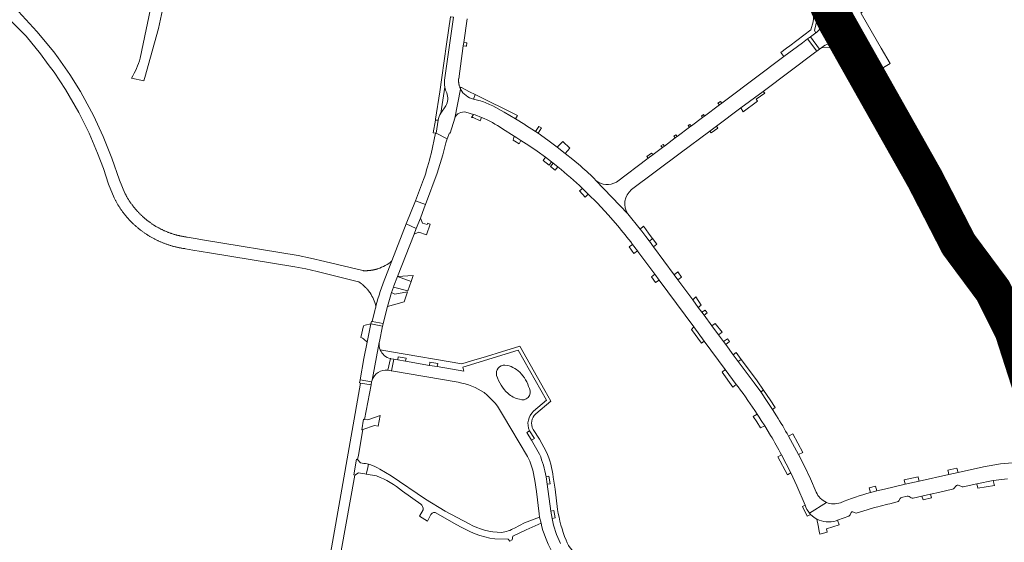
# Model space of a CAD drawing. Header units: metres. Extents: x 166325 to 190320, y 381923 to 404576.
# Tile 710 of 1056: x 177029 to 177425, y 394319 to 394529. Entities that reach past the tile are written whole.
import ezdxf

# ---------------------------------------------------------------- set-up
doc = ezdxf.new("R2010")
doc.units = ezdxf.units.M
for name, color, linetype, lineweight in [('B-WE-VH-VERHARDING_ASFALT-GV', 8, 'Continuous', 18), ('B-WE-VH-VERHARDING_BETON-GV', 8, 'Continuous', 18), ('B-WE-VH-VERHARDING_BETONSTRAATSTEEN-GV', 8, 'Continuous', 18), ('B-WE-VH-VERHARDING_FUNDERING_ZAND-GV', 8, 'Continuous', 18), ('B-WE-VH-VERHARDING_HALFVERHARDING-GV', 8, 'Continuous', 18), ('B-WE-VH-VERHARDING_N-WEG', 8, 'Continuous', 18), ('B-WE-VH-VERHARDING_STRAATBAKSTEEN-GV', 8, 'Continuous', 18)]:
    doc.layers.add(name, color=color, linetype=linetype, lineweight=lineweight)

msp = doc.modelspace()

# ---------------------------------------------------------------- linework, layer by layer
at = {"layer": 'B-WE-VH-VERHARDING_ASFALT-GV', "flags": 128}
for points in [[(177172.925, 394428.766), (177172.904, 394428.759), (177172.809, 394428.729), (177172.713, 394428.699), (177172.617, 394428.67), (177172.521, 394428.641), (177172.425, 394428.613), (177172.328, 394428.586), (177172.232, 394428.559), (177172.135, 394428.533), (177172.038, 394428.508), (177171.941, 394428.483), (177171.844, 394428.458), (177171.746, 394428.435), (177171.649, 394428.412), (177171.551, 394428.389), (177171.453, 394428.367), (177171.257, 394428.325), (177171.159, 394428.305), (177171.061, 394428.285), (177170.963, 394428.266), (177170.864, 394428.248), (177170.765, 394428.23), (177170.667, 394428.213), (177170.469, 394428.181), (177170.37, 394428.166), (177170.271, 394428.151), (177170.171, 394428.137), (177170.072, 394428.123), (177169.973, 394428.111), (177169.873, 394428.098), (177169.774, 394428.087), (177169.574, 394428.065), (177169.475, 394428.056), (177169.375, 394428.046), (177169.175, 394428.03), (177169.075, 394428.023), (177168.975, 394428.016), (177168.775, 394428.004), (177168.675, 394427.999), (177168.575, 394427.995), (177168.475, 394427.991), (177168.374, 394427.988), (177168.274, 394427.986), (177168.174, 394427.984), (177168.074, 394427.983), (177167.773, 394427.983), (177167.673, 394427.985), (177167.573, 394427.986), (177167.473, 394427.989), (177167.372, 394427.992), (177167.272, 394427.996), (177167.172, 394428), (177167.072, 394428.005), (177166.972, 394428.011), (177166.872, 394428.017), (177151.596, 394431.718), (177145.843, 394433.048), (177140.83, 394434.047), (177103.087, 394440.305), (177099.332, 394440.957), (177096.08, 394441.522), (177095.831, 394441.555), (177095.582, 394441.591), (177095.334, 394441.628), (177095.085, 394441.667), (177094.838, 394441.708), (177094.59, 394441.751), (177094.343, 394441.796), (177094.096, 394441.842), (177093.849, 394441.891), (177093.603, 394441.941), (177093.357, 394441.994), (177093.112, 394442.048), (177092.867, 394442.104), (177092.623, 394442.162), (177092.379, 394442.222), (177092.135, 394442.283), (177091.892, 394442.347), (177091.649, 394442.412), (177091.407, 394442.48), (177091.166, 394442.549), (177090.924, 394442.62), (177090.684, 394442.692), (177090.444, 394442.767), (177090.205, 394442.844), (177089.966, 394442.922), (177089.728, 394443.002), (177089.49, 394443.084), (177089.253, 394443.168), (177089.017, 394443.253), (177088.782, 394443.341), (177088.547, 394443.43), (177088.312, 394443.521), (177088.079, 394443.614), (177087.846, 394443.708), (177087.614, 394443.805), (177087.383, 394443.903), (177087.152, 394444.003), (177086.922, 394444.104), (177086.693, 394444.208), (177086.465, 394444.313), (177086.238, 394444.42), (177086.011, 394444.528), (177085.785, 394444.639), (177085.561, 394444.751), (177085.336, 394444.865), (177085.113, 394444.98), (177084.891, 394445.097), (177084.67, 394445.216), (177084.449, 394445.337), (177084.23, 394445.459), (177084.011, 394445.583), (177083.794, 394445.709), (177083.577, 394445.836), (177083.361, 394445.965), (177083.147, 394446.096), (177082.933, 394446.228), (177082.72, 394446.362), (177082.509, 394446.497), (177082.298, 394446.634), (177082.089, 394446.773), (177081.88, 394446.913), (177081.673, 394447.055), (177081.467, 394447.199), (177081.261, 394447.344), (177081.057, 394447.49), (177080.854, 394447.639), (177080.653, 394447.788), (177080.452, 394447.94), (177080.253, 394448.092), (177080.054, 394448.247), (177079.857, 394448.403), (177079.661, 394448.56), (177079.467, 394448.719), (177079.273, 394448.879), (177079.081, 394449.041), (177078.89, 394449.204), (177078.7, 394449.369), (177078.512, 394449.535), (177078.325, 394449.703), (177078.139, 394449.872), (177077.954, 394450.042), (177077.771, 394450.214), (177077.589, 394450.387), (177077.408, 394450.562), (177077.229, 394450.738), (177077.051, 394450.916), (177076.874, 394451.094), (177076.699, 394451.274), (177076.525, 394451.456), (177076.353, 394451.639), (177076.182, 394451.823), (177076.012, 394452.008), (177075.844, 394452.195), (177075.677, 394452.383), (177075.512, 394452.572), (177075.348, 394452.763), (177075.186, 394452.954), (177075.025, 394453.147), (177074.865, 394453.341), (177074.707, 394453.537), (177074.551, 394453.734), (177074.396, 394453.931), (177074.243, 394454.13), (177074.091, 394454.33), (177073.94, 394454.532), (177073.791, 394454.734), (177073.644, 394454.938), (177073.498, 394455.143), (177073.354, 394455.348), (177073.212, 394455.555), (177073.071, 394455.763), (177072.932, 394455.972), (177072.794, 394456.183), (177072.658, 394456.394), (177072.523, 394456.606), (177072.39, 394456.819), (177072.259, 394457.034), (177072.129, 394457.249), (177072.001, 394457.465), (177071.875, 394457.682), (177071.75, 394457.9), (177071.627, 394458.12), (177071.506, 394458.34), (177071.387, 394458.561), (177071.269, 394458.783), (177071.152, 394459.005), (177071.038, 394459.229), (177068.856, 394464.472), (177065.856, 394473.247), (177062.335, 394482.069), (177058.365, 394490.521), (177055.834, 394495.166), (177053.146, 394500.102), (177048.846, 394507.03), (177044.11, 394513.659), (177042.38, 394516.08), (177035.567, 394524.336), (177028.198, 394532.403)], [(177024.76, 394528.987), (177031.226, 394522.37), (177037.019, 394515.373), (177040.178, 394511.086), (177042.543, 394507.876), (177047.188, 394500.929), (177052.535, 394491.674), (177056.607, 394483.391), (177059.974, 394475.331), (177062.388, 394469.15), (177064.511, 394462.872), (177066.731, 394457.305), (177066.817, 394457.089), (177066.948, 394456.833), (177066.952, 394456.826), (177067.081, 394456.578), (177067.216, 394456.324), (177067.353, 394456.071), (177067.491, 394455.82), (177067.632, 394455.569), (177067.775, 394455.319), (177067.919, 394455.071), (177068.066, 394454.823), (177068.214, 394454.577), (177068.364, 394454.332), (177068.516, 394454.088), (177068.693, 394453.809), (177068.826, 394453.603), (177068.984, 394453.363), (177069.143, 394453.124), (177069.304, 394452.886), (177069.467, 394452.649), (177069.632, 394452.413), (177069.799, 394452.179), (177069.967, 394451.946), (177070.138, 394451.714), (177070.31, 394451.484), (177070.484, 394451.255), (177070.659, 394451.027), (177070.836, 394450.801), (177071.015, 394450.576), (177071.196, 394450.352), (177071.379, 394450.13), (177071.563, 394449.909), (177071.748, 394449.69), (177071.936, 394449.472), (177072.125, 394449.255), (177072.316, 394449.04), (177072.508, 394448.827), (177072.702, 394448.615), (177072.898, 394448.404), (177073.095, 394448.195), (177073.294, 394447.987), (177073.495, 394447.781), (177073.697, 394447.577), (177073.9, 394447.374), (177074.106, 394447.172), (177074.312, 394446.972), (177074.52, 394446.774), (177074.73, 394446.577), (177074.941, 394446.382), (177075.154, 394446.189), (177075.368, 394445.997), (177075.584, 394445.807), (177075.801, 394445.618), (177076.02, 394445.432), (177076.24, 394445.247), (177076.461, 394445.063), (177076.684, 394444.881), (177076.908, 394444.701), (177077.133, 394444.523), (177077.36, 394444.346), (177077.588, 394444.171), (177077.818, 394443.998), (177078.049, 394443.827), (177078.281, 394443.657), (177078.515, 394443.49), (177078.749, 394443.324), (177078.985, 394443.159), (177079.223, 394442.997), (177079.461, 394442.837), (177079.701, 394442.678), (177079.942, 394442.521), (177080.184, 394442.366), (177080.427, 394442.213), (177080.672, 394442.061), (177080.917, 394441.912), (177081.164, 394441.764), (177081.412, 394441.619), (177081.661, 394441.475), (177081.911, 394441.333), (177082.162, 394441.193), (177082.414, 394441.055), (177082.668, 394440.919), (177082.922, 394440.785), (177083.177, 394440.653), (177083.434, 394440.523), (177083.691, 394440.394), (177083.949, 394440.268), (177084.208, 394440.144), (177084.317, 394440.093), (177084.469, 394440.021), (177084.73, 394439.901), (177084.992, 394439.783), (177085.255, 394439.666), (177085.519, 394439.552), (177085.783, 394439.44), (177086.049, 394439.33), (177086.315, 394439.221), (177086.582, 394439.115), (177086.85, 394439.011), (177087.119, 394438.909), (177087.389, 394438.809), (177087.659, 394438.711), (177087.93, 394438.615), (177088.202, 394438.522), (177088.474, 394438.43), (177088.747, 394438.34), (177089.021, 394438.253), (177089.296, 394438.167), (177089.571, 394438.084), (177089.847, 394438.003), (177090.123, 394437.924), (177090.4, 394437.847), (177090.678, 394437.772), (177090.956, 394437.699), (177091.235, 394437.629), (177091.514, 394437.56), (177091.794, 394437.494), (177092.074, 394437.43), (177092.355, 394437.368), (177092.636, 394437.308), (177092.918, 394437.25), (177093.2, 394437.194), (177093.482, 394437.141), (177093.765, 394437.09), (177094.048, 394437.041), (177094.332, 394436.994), (177094.616, 394436.949), (177094.9, 394436.907), (177095.185, 394436.866), (177095.47, 394436.828), (177098.436, 394436.309), (177105.135, 394435.137), (177139.458, 394429.562), (177143.87, 394428.685), (177148.547, 394427.67), (177165.171, 394423.565), (177165.335, 394423.457), (177165.416, 394423.402), (177165.498, 394423.347), (177165.578, 394423.292), (177165.659, 394423.236), (177165.739, 394423.179), (177165.819, 394423.122), (177165.898, 394423.064), (177165.977, 394423.006), (177166.056, 394422.948), (177166.135, 394422.889), (177166.213, 394422.829), (177166.29, 394422.77), (177166.368, 394422.709), (177166.445, 394422.648), (177166.521, 394422.587), (177166.598, 394422.525), (177166.673, 394422.463), (177166.749, 394422.401), (177166.824, 394422.338), (177166.899, 394422.274), (177166.973, 394422.21), (177167.047, 394422.146), (177167.121, 394422.081), (177167.194, 394422.016), (177167.267, 394421.95), (177167.339, 394421.884), (177167.412, 394421.817), (177167.554, 394421.683), (177167.625, 394421.615), (177167.696, 394421.547), (177167.836, 394421.409), (177167.974, 394421.269), (177168.042, 394421.199), (177168.11, 394421.128), (177168.177, 394421.057), (177168.245, 394420.986), (177168.311, 394420.914), (177168.378, 394420.841), (177168.443, 394420.769), (177168.509, 394420.695), (177168.574, 394420.622), (177168.638, 394420.548), (177168.702, 394420.474), (177168.766, 394420.399), (177168.829, 394420.324), (177168.892, 394420.249), (177169.016, 394420.097), (177169.078, 394420.02), (177169.139, 394419.943), (177169.199, 394419.866), (177169.319, 394419.71), (177169.378, 394419.632), (177169.436, 394419.553), (177169.494, 394419.474), (177169.552, 394419.395), (177169.666, 394419.235), (177169.722, 394419.155), (177169.778, 394419.074), (177169.804, 394419.036)], [(177196.225, 394483.388), (177194.381, 394475.021)], [(177199.17, 394474.702), (177200.334, 394479.499), (177200.869, 394481.039), (177196.371, 394483.374), (177196.225, 394483.388)], [(177191.392, 394464.738), (177188.068, 394456.151), (177192.13, 394454.64), (177196.886, 394467.261), (177199.17, 394474.702)], [(177176.046, 394425.418), (177178.605, 394431.961)], [(177150.961, 394275.037), (177163.637, 394345.696), (177163.222, 394345.792), (177164.35, 394352.083), (177164.785, 394352.008), (177165.083, 394353.718), (177166.89, 394364.098), (177166.46, 394363.967), (177167.19, 394368.181), (177167.629, 394368.124), (177170.309, 394381.968), (177165.966, 394382.702), (177150.083, 394292.75), (177145.723, 394270.281)]]:
    msp.add_lwpolyline(points, dxfattribs=at)
at = {"layer": 'B-WE-VH-VERHARDING_ASFALT-GV'}
for points in [[(177194.381, 394475.021, -0.016611), (177191.392, 394464.738)], [(177178.605, 394431.961, -0.1012747), (177172.925, 394428.766)], [(177169.804, 394419.036, -0.0887861), (177172.182, 394413.738)]]:
    msp.add_lwpolyline(points, format="xyb", dxfattribs=at)
at = {"layer": 'B-WE-VH-VERHARDING_BETON-GV', "flags": 128}
msp.add_lwpolyline([(177170.165, 394406.593), (177167.869, 394406.023), (177167.146, 394405.843), (177166.063, 394401.082), (177166.757, 394400.758), (177167.19, 394400.556), (177168.602, 394399.149)], close=True, dxfattribs=at)
at = {"layer": 'B-WE-VH-VERHARDING_BETONSTRAATSTEEN-GV', "flags": 128}
for points in [[(177203.412, 394530.049), (177199.859, 394505.717)], [(177205.808, 394502.282), (177205.805, 394502.293), (177205.794, 394502.326), (177205.784, 394502.358), (177205.775, 394502.391), (177205.765, 394502.424), (177205.756, 394502.457), (177205.746, 394502.49), (177205.737, 394502.523), (177205.719, 394502.589), (177205.71, 394502.623), (177205.702, 394502.656), (177205.693, 394502.689), (177205.685, 394502.722), (177205.677, 394502.756), (177205.661, 394502.822), (177205.653, 394502.856), (177205.646, 394502.889), (177205.638, 394502.923), (177205.631, 394502.956), (177205.624, 394502.99), (177205.617, 394503.024), (177205.61, 394503.057), (177205.603, 394503.091), (177205.597, 394503.124), (177205.59, 394503.158), (177205.584, 394503.192), (177205.578, 394503.226), (177205.572, 394503.259), (177205.567, 394503.293), (177205.561, 394503.327), (177205.555, 394503.361), (177205.55, 394503.395), (177205.545, 394503.429), (177205.535, 394503.497), (177205.53, 394503.531), (177205.526, 394503.565), (177205.522, 394503.599), (177205.517, 394503.633), (177205.513, 394503.667), (177205.509, 394503.701), (177205.506, 394503.735), (177205.502, 394503.769), (177205.498, 394503.803), (177205.495, 394503.837), (177205.492, 394503.872), (177205.489, 394503.906), (177205.483, 394503.974), (177205.481, 394504.008), (177205.478, 394504.042), (177205.476, 394504.077), (177205.474, 394504.111), (177205.472, 394504.145), (177205.47, 394504.179), (177205.469, 394504.214), (177205.467, 394504.248), (177205.466, 394504.282), (177205.465, 394504.317), (177205.464, 394504.351), (177205.463, 394504.385), (177205.462, 394504.419), (177205.461, 394504.454), (177205.461, 394504.66), (177205.462, 394504.694), (177205.462, 394504.728), (177205.463, 394504.762), (177205.464, 394504.797), (177205.465, 394504.831), (177205.467, 394504.865), (177205.468, 394504.9), (177205.47, 394504.934), (177205.471, 394504.968), (177205.473, 394505.002), (177205.475, 394505.037), (177205.478, 394505.071), (177205.48, 394505.105), (177205.482, 394505.139), (177205.485, 394505.173), (177205.488, 394505.208), (177205.491, 394505.242), (177205.494, 394505.276), (177207.372, 394518.489), (177207.569, 394519.876), (177208.965, 394529.389)], [(177319.17, 394493.517), (177328.09, 394500.175), (177349.366, 394516.058), (177349.78, 394516.367), (177346.063, 394521.294), (177343.974, 394519.748), (177336.533, 394514.182), (177313.064, 394496.626), (177311.56, 394495.501), (177310.551, 394494.747), (177304.563, 394490.272), (177303.769, 394489.678), (177299.23, 394486.286), (177298.506, 394485.744), (177293.547, 394482.038), (177292.752, 394481.444), (177288.407, 394478.196), (177287.54, 394477.549), (177283.823, 394474.77), (177281.843, 394473.29), (177269.009, 394463.698)], [(177197.238, 394488.551), (177196.371, 394483.374), (177200.869, 394481.039), (177201.742, 394483.553), (177202.124, 394483.4), (177203.964, 394489.41), (177206.294, 394501.087)], [(177206.294, 394501.087), (177203.964, 394489.41)], [(177212.126, 394498.966), (177211.518, 394497.072), (177213.651, 394496.58)], [(177213.651, 394496.58), (177211.518, 394497.072)], [(177218.532, 394494.691), (177219.255, 394494.336), (177223.874, 394491.796), (177228.426, 394489.138), (177229.251, 394490.487), (177212.126, 394498.966)], [(177200.327, 394494.357), (177198.314, 394491.469)], [(177254.769, 394469.994), (177254.527, 394470.199), (177251.486, 394472.714), (177248.407, 394475.183), (177245.207, 394477.667), (177241.355, 394480.552), (177237.45, 394483.364), (177236.463, 394484.042), (177232.474, 394486.637), (177232.082, 394486.879), (177228.426, 394489.138), (177223.874, 394491.796), (177219.255, 394494.336), (177218.532, 394494.691)], [(177275.11, 394460.625), (177294.708, 394475.255), (177306.627, 394484.153), (177309.384, 394486.211), (177319.17, 394493.517)], [(177208.37, 394491.796), (177211.41, 394490.91), (177212.077, 394490.716), (177214.701, 394489.701)], [(177223.196, 394485.106), (177227.885, 394482.204)], [(177227.885, 394482.204), (177228.937, 394481.536), (177230.593, 394480.484), (177233.79, 394478.41), (177237.137, 394476.094), (177240.424, 394473.693), (177242.913, 394471.784), (177243.522, 394471.3), (177245.469, 394469.75)], [(177333.528, 394369.513), (177331.857, 394372.144), (177329.797, 394375.286), (177327.15, 394379.159), (177324.548, 394382.803), (177318.105, 394391.491), (177316.119, 394394.169), (177313.063, 394398.297), (177312.186, 394399.482), (177310.157, 394402.222), (177307.508, 394405.8), (177304.342, 394410.077), (177303.471, 394411.254), (177302.015, 394413.22), (177299.751, 394416.278), (177293.803, 394424.312), (177292.272, 394426.379), (177283.967, 394437.596), (177282.307, 394439.838), (177282.209, 394439.971), (177280.875, 394441.773), (177279.235, 394443.948), (177278.557, 394444.78), (177273.619, 394450.842), (177260.806, 394464.376)], [(177260.806, 394464.376), (177273.619, 394450.842)], [(177255.346, 394461.123), (177257.711, 394458.857), (177261.286, 394455.272), (177265.849, 394450.318), (177269.434, 394446.189)], [(177171.753, 394411.997), (177170.706, 394407.522), (177175.1, 394406.676), (177176.792, 394413.587), (177178.473, 394419.177), (177179.236, 394421.395), (177179.427, 394421.95), (177180.887, 394425.678), (177187.57, 394442.747), (177188.416, 394444.921), (177184.412, 394446.804), (177178.605, 394431.961)], [(177275.548, 394438.601), (177277.566, 394435.929), (177277.646, 394435.821), (177277.726, 394435.713), (177284.497, 394426.561), (177286.272, 394424.162), (177300.21, 394405.324), (177304.397, 394399.664), (177312.857, 394388.229), (177317.33, 394382.183), (177318.067, 394381.187)], [(177173.475, 394399.027), (177170.604, 394383.882)], [(177236.591, 394370.354), (177242.572, 394375.5), (177240.235, 394379.691), (177237.256, 394384.951), (177234.284, 394390.198), (177230.109, 394397.658), (177222.802, 394395.357), (177216.752, 394393.494), (177210.716, 394391.635), (177206.774, 394390.483), (177178.403, 394395.367), (177173.932, 394396.082)], [(177177.973, 394392.589), (177178.161, 394392.547), (177179.352, 394392.346), (177180.968, 394392.074), (177181.191, 394393.291), (177184.334, 394392.719), (177184.137, 394391.54), (177193.724, 394389.881), (177193.904, 394391.102), (177197.068, 394390.587), (177196.865, 394389.361), (177207.606, 394387.504), (177207.174, 394389.135), (177229.47, 394396.024), (177240.895, 394375.882), (177235.698, 394371.41)], [(177235.698, 394371.41), (177240.895, 394375.882), (177229.47, 394396.024), (177207.174, 394389.135), (177207.606, 394387.504), (177196.865, 394389.361), (177193.724, 394389.881), (177184.137, 394391.54), (177180.968, 394392.074), (177179.352, 394392.346), (177178.449, 394387.681), (177205.326, 394383.038)], [(177176.965, 394387.904), (177177.973, 394392.589)], [(177223.524, 394369.458), (177226.547, 394364.402), (177233.276, 394353.15), (177233.761, 394352.097), (177234.142, 394351.269), (177235.324, 394347.62), (177236.117, 394343.473), (177236.8, 394339.028), (177237.944, 394330.057), (177238.088, 394328.716), (177238.661, 394326.302)], [(177325.75, 394370.259), (177326.581, 394368.99), (177327.402, 394367.715), (177328.772, 394365.546), (177331.158, 394361.628)], [(177238.105, 394354.115), (177234.884, 394359.747), (177233.003, 394362.898), (177233.962, 394363.564)], [(177233.962, 394363.564), (177235.973, 394360.411), (177234.884, 394359.747), (177238.105, 394354.115)], [(177240.716, 394355.147), (177238.015, 394360.136), (177235.513, 394364.092)], [(177349.519, 394338.782), (177347.147, 394344.165), (177344.637, 394349.486), (177342.392, 394353.955), (177338.385, 394361.357)], [(177335.581, 394353.828), (177339.28, 394346.547), (177341.65, 394341.42), (177345.07, 394333.603)], [(177165.908, 394350.558), (177164.785, 394352.008), (177164.35, 394352.083), (177163.222, 394345.792), (177163.637, 394345.696), (177165.169, 394346.623), (177167.708, 394346.187), (177168.281, 394346.088), (177168.725, 394348.105)], [(177168.725, 394348.105), (177169.148, 394350.031)], [(177430.653, 394344.522), (177430.233, 394350.795), (177423.738, 394350.176), (177416.901, 394349.072), (177406.623, 394346.758), (177402.995, 394345.941), (177390.914, 394343.222), (177385.399, 394341.98), (177376.953, 394340.079), (177373.943, 394339.344), (177371.389, 394338.655)], [(177240.673, 394345.017), (177241.86, 394345.247), (177242.371, 394342.187), (177241.184, 394341.997), (177242.625, 394331.176), (177243.807, 394331.382), (177244.061, 394329.931), (177244.35, 394328.418), (177243.111, 394328.155)], [(177242.862, 394329.699), (177242.625, 394331.176), (177241.184, 394341.997), (177240.673, 394345.017)], [(177245.34, 394331.862), (177244.314, 394339.955), (177243.552, 394344.82)], [(177407.113, 394341.509), (177407.972, 394341.043)], [(177408.76, 394340.925), (177414.148, 394342.155), (177420.84, 394343.559), (177426.601, 394344.153)], [(177388.531, 394336.378), (177392.086, 394337.178), (177395.551, 394337.957), (177396.177, 394338.098), (177398.715, 394338.668), (177404.426, 394339.953)], [(177405.102, 394340.394), (177405.684, 394341.23)], [(177345.07, 394333.603), (177344.008, 394333.103), (177345.819, 394329.109), (177347.272, 394329.794), (177346.779, 394330.347)], [(177353.612, 394334.693), (177346.779, 394330.347), (177347.272, 394329.794), (177348.716, 394328.58), (177349.783, 394327.958)], [(177346.779, 394330.347), (177353.612, 394334.693)], [(177365.999, 394330.421), (177370.061, 394331.76), (177372.94, 394332.617), (177374.307, 394332.958), (177375.238, 394333.19), (177378.314, 394333.958), (177379.168, 394334.171), (177382.115, 394334.906)], [(177382.79, 394335.355), (177383.314, 394336.192)], [(177383.893, 394336.657), (177386.166, 394337.181)], [(177386.924, 394337.022), (177387.768, 394336.511)], [(177243.111, 394328.155), (177242.862, 394329.699)], [(177363.194, 394329.717), (177363.644, 394330.606)], [(177364.306, 394330.845), (177365.232, 394330.453)], [(177349.783, 394327.958), (177350.301, 394325.417), (177350.768, 394323.112), (177351.025, 394321.845), (177353.905, 394322.757), (177353.591, 394324.106), (177358.711, 394325.679)], [(177357.527, 394327.257), (177358.098, 394327.498), (177362.641, 394329.153)], [(177358.711, 394325.679), (177358.098, 394327.498), (177357.527, 394327.257)]]:
    msp.add_lwpolyline(points, dxfattribs=at)
for points in [[(177347.155, 394522.103), (177346.063, 394521.294), (177349.78, 394516.367), (177350.842, 394517.159)], [(177310.926, 394496.161), (177309.939, 394495.401), (177310.551, 394494.747), (177311.56, 394495.501)], [(177378.722, 394498.183), (177375.947, 394496.767), (177373.322, 394495.427), (177373.925, 394494.254), (177374.363, 394493.401), (177377.08, 394494.81), (177379.737, 394496.188)], [(177304.563, 394490.272), (177304.061, 394490.882), (177303.243, 394490.253), (177303.769, 394489.678)], [(177238.811, 394485.482), (177237.816, 394486.038), (177236.463, 394484.042), (177237.45, 394483.364)], [(177298.739, 394486.79), (177298.641, 394486.902), (177297.929, 394486.405), (177298.506, 394485.744), (177299.23, 394486.286)], [(177309.932, 394485.443), (177309.384, 394486.211), (177306.627, 394484.153), (177307.217, 394483.457)], [(177292.989, 394482.766), (177292.193, 394482.168), (177292.752, 394481.444), (177293.547, 394482.038)], [(177247.488, 394479.966), (177245.207, 394477.667), (177248.407, 394475.183), (177250.232, 394477.281)], [(177287.831, 394478.815), (177286.979, 394478.267), (177287.54, 394477.549), (177288.407, 394478.196)], [(177283.823, 394474.77), (177283.22, 394475.383), (177281.31, 394474.024), (177281.843, 394473.29)], [(177193.955, 394446.74), (177193.258, 394447.012), (177192.993, 394447.115), (177192.788, 394446.569), (177190.921, 394447.186), (177190.065, 394449.16), (177188.416, 394444.921), (177187.57, 394442.747), (177189.504, 394443.479), (177192.514, 394442.452)], [(177282.307, 394439.838), (177283.625, 394440.912), (177283.59, 394440.959), (177282.258, 394442.74), (177280.682, 394444.848), (177279.909, 394445.882), (177278.557, 394444.78), (177279.235, 394443.948), (177280.875, 394441.773), (177282.209, 394439.971)], [(177282.307, 394439.838), (177283.967, 394437.596), (177285.256, 394438.731), (177283.625, 394440.912)], [(177186.298, 394423.627), (177180.887, 394425.678), (177179.427, 394421.95), (177179.236, 394421.395), (177185.08, 394419.938)], [(177284.497, 394426.561), (177283.125, 394425.536), (177284.837, 394423.254), (177286.272, 394424.162)], [(177184.918, 394419.448), (177179.806, 394418.584), (177178.473, 394419.177), (177176.792, 394413.587), (177183.569, 394415.472)], [(177301.019, 394417.445), (177299.751, 394416.278), (177302.015, 394413.22), (177303.189, 394414.138)], [(177304.79, 394412.155), (177303.471, 394411.254), (177304.342, 394410.077), (177305.644, 394410.986)], [(177173.475, 394399.027), (177173.549, 394399.444), (177174.867, 394405.606), (177170.165, 394406.593), (177168.602, 394399.149), (177167.332, 394392.595), (177165.76, 394383.995), (177170.419, 394383.174), (177170.604, 394383.882)], [(177175.07, 394406.555), (177175.1, 394406.676), (177170.706, 394407.522), (177170.408, 394407.57), (177170.165, 394406.593), (177174.867, 394405.606)], [(177308.843, 394406.758), (177307.508, 394405.8), (177310.157, 394402.222), (177311.61, 394403.239)], [(177179.352, 394392.346), (177178.161, 394392.547), (177177.973, 394392.589), (177176.965, 394387.904), (177178.366, 394387.695), (177178.449, 394387.681)], [(177322.989, 394387.243), (177319.257, 394392.283), (177318.105, 394391.491), (177324.548, 394382.803), (177327.15, 394379.159), (177328.339, 394379.9), (177325.679, 394383.628)], [(177312.857, 394388.229), (177311.57, 394387.182), (177315.882, 394381.106), (177317.33, 394382.183)], [(177170.419, 394383.174), (177165.76, 394383.995), (177165.537, 394382.775), (177165.966, 394382.702), (177170.309, 394381.968)], [(177173.87, 394369.624), (177168.919, 394367.894), (177167.629, 394368.124), (177167.19, 394368.181), (177166.46, 394363.967), (177166.89, 394364.098), (177171.616, 394365.661), (177173.124, 394365.409)], [(177406.167, 394348.494), (177402.527, 394347.718), (177402.662, 394347.207), (177402.995, 394345.941), (177406.623, 394346.758)], [(177420.84, 394343.559), (177414.148, 394342.155), (177414.559, 394340.477), (177421.286, 394341.522), (177421.208, 394341.878)], [(177373.379, 394341.236), (177370.862, 394340.577), (177371.389, 394338.655), (177373.943, 394339.344)], [(177395.551, 394337.957), (177392.086, 394337.178), (177392.534, 394335.684), (177395.922, 394336.533)]]:
    msp.add_lwpolyline(points, close=True, dxfattribs=at)
at = {"layer": 'B-WE-VH-VERHARDING_BETONSTRAATSTEEN-GV'}
for points in [[(177199.859, 394505.717, 0.0903355), (177199.927, 394501.909)], [(177199.927, 394501.909, 0.0570799), (177200.666, 394499.615)], [(177206.294, 394501.087, -0.0420353), (177205.808, 394502.282)], [(177200.666, 394499.615, -0.2390516), (177200.327, 394494.357)], [(177218.532, 394494.691, 0.0375045), (177213.651, 394496.58)], [(177198.314, 394491.469, 0.0952139), (177197.238, 394488.551)], [(177203.964, 394489.41, -0.3957825), (177208.37, 394491.796)], [(177214.701, 394489.701, -0.0490602), (177223.196, 394485.106)], [(177245.469, 394469.75, -0.0181557), (177255.346, 394461.123)], [(177260.806, 394464.376, 0.022564), (177254.769, 394469.994)], [(177269.009, 394463.698, -0.3371975), (177260.806, 394464.376)], [(177273.619, 394450.842, -0.3830103), (177275.11, 394460.625)], [(177269.434, 394446.189, -0.0118275), (177275.548, 394438.601)], [(177176.046, 394425.418, 0.0340838), (177172.182, 394413.738)], [(177172.182, 394413.738, 0.0052738), (177171.753, 394411.997)], [(177173.932, 394396.082, -0.1463558), (177173.475, 394399.027)], [(177173.932, 394396.082, 0.2415871), (177177.973, 394392.589)], [(177220.779, 394385.804, -0.4883002), (177224.125, 394389.982)], [(177224.125, 394389.982, -0.1585073), (177230.133, 394387.084)], [(177170.604, 394383.882, -0.3591233), (177176.965, 394387.904)], [(177225.312, 394378.634, -0.126735), (177220.779, 394385.804)], [(177230.133, 394387.084, -0.124006), (177233.985, 394380.486)], [(177205.326, 394383.038, -0.1063686), (177215.799, 394378.892)], [(177318.067, 394381.187, -0.0150986), (177325.75, 394370.259)], [(177215.799, 394378.892, -0.108685), (177223.524, 394369.458)], [(177229.958, 394376.215, -0.1496033), (177225.312, 394378.634)], [(177233.985, 394380.486, -0.6982463), (177229.958, 394376.215)], [(177235.698, 394371.41, 0.3214373), (177233.962, 394363.564)], [(177235.513, 394364.092, -0.3640876), (177236.591, 394370.354)], [(177338.385, 394361.357, 0.0108583), (177333.528, 394369.513)], [(177331.158, 394361.628, -0.0119926), (177335.581, 394353.828)], [(177240.673, 394345.017, 0.052309), (177238.105, 394354.115)], [(177243.552, 394344.82, 0.0851971), (177240.716, 394355.147)], [(177168.616, 394350.163, 0.0415803), (177165.908, 394350.558)], [(177169.148, 394350.031, 0.0079615), (177168.616, 394350.163)], [(177405.684, 394341.23, -0.3855083), (177407.113, 394341.509)], [(177353.612, 394334.693, -0.194329), (177349.519, 394338.782)], [(177371.389, 394338.655, 0.0264722), (177359.273, 394334.546)], [(177404.426, 394339.953, 0.1728556), (177405.102, 394340.394)], [(177407.972, 394341.043, 0.2030532), (177408.76, 394340.925)], [(177346.779, 394330.347, -0.1021736), (177345.07, 394333.603)], [(177359.273, 394334.546, -0.1898916), (177353.612, 394334.693)], [(177382.115, 394334.906, 0.1707145), (177382.79, 394335.355)], [(177383.314, 394336.192, -0.2126187), (177383.893, 394336.657)], [(177386.166, 394337.181, -0.2149889), (177386.924, 394337.022)], [(177387.768, 394336.511, 0.2188485), (177388.531, 394336.378)], [(177248.748, 394319.476, -0.0542362), (177245.34, 394331.862)], [(177362.641, 394329.153, 0.2300675), (177363.194, 394329.717)], [(177363.644, 394330.606, -0.4210999), (177364.306, 394330.845)], [(177365.232, 394330.453, 0.1824839), (177365.999, 394330.421)], [(177238.661, 394326.302, 0.0596044), (177242.82, 394315.178)], [(177243.111, 394328.155, 0.0663598), (177246.478, 394318.131)], [(177357.527, 394327.257, -0.1956453), (177349.783, 394327.958)], [(177255, 394312.653, -0.1931191), (177248.748, 394319.476)]]:
    msp.add_lwpolyline(points, format="xyb", dxfattribs=at)
at = {"layer": 'B-WE-VH-VERHARDING_FUNDERING_ZAND-GV', "flags": 128}
for points in [[(177073.676, 394505.578), (177078.731, 394504.465), (177079.326, 394506.695), (177079.688, 394508.262), (177084.568, 394525.456), (177085.802, 394531.127), (177090.509, 394552.981), (177090.585, 394553.394), (177092.549, 394564.005), (177092.962, 394566.239), (177094.022, 394586.584), (177094.176, 394589.547)], [(177090.677, 394587.144), (177090.508, 394583.051), (177086.699, 394559.181), (177077.245, 394513.585)]]:
    msp.add_lwpolyline(points, dxfattribs=at)
at = {"layer": 'B-WE-VH-VERHARDING_FUNDERING_ZAND-GV'}
msp.add_lwpolyline([(177077.245, 394513.585, -0.0723544), (177073.676, 394505.578)], format="xyb", dxfattribs=at)
at = {"layer": 'B-WE-VH-VERHARDING_HALFVERHARDING-GV', "flags": 128}
msp.add_lwpolyline([(177187.109, 394426.083), (177180.887, 394425.678), (177186.298, 394423.627)], close=True, dxfattribs=at)
for points in [[(177169.667, 394349.883), (177169.148, 394350.031), (177168.725, 394348.105), (177168.281, 394346.088), (177172.418, 394345.345)], [(177209.675, 394326.064), (177200.113, 394331.143), (177192.116, 394335.923), (177178.245, 394345.447), (177173.697, 394348.041)], [(177182.86, 394339.213), (177190.257, 394334.01)], [(177191.236, 394331.757), (177189.654, 394329.085), (177192.881, 394327.174), (177193.953, 394329.311)], [(177196.071, 394330.64), (177204.74, 394325.721)], [(177232.742, 394323.684), (177238.661, 394326.302), (177238.088, 394328.716), (177232.064, 394326.443), (177227.971, 394324.377)], [(177220.011, 394319.953), (177225.412, 394319.926), (177226.06, 394319.108), (177226.989, 394319.615), (177227.349, 394321.132), (177232.742, 394323.684)]]:
    msp.add_lwpolyline(points, dxfattribs=at)
at = {"layer": 'B-WE-VH-VERHARDING_HALFVERHARDING-GV'}
for points in [[(177173.697, 394348.041, 0.0674634), (177169.667, 394349.883)], [(177172.418, 394345.345, -0.0825427), (177182.86, 394339.213)], [(177190.257, 394334.01, -0.1956371), (177191.236, 394331.757)], [(177193.953, 394329.311, -0.3072616), (177196.071, 394330.64)], [(177204.74, 394325.721, 0.0979623), (177220.011, 394319.953)], [(177222.668, 394322.607, -0.1235274), (177209.675, 394326.064)], [(177227.971, 394324.377, -0.1149952), (177222.668, 394322.607)]]:
    msp.add_lwpolyline(points, format="xyb", dxfattribs=at)
at = {"layer": 'B-WE-VH-VERHARDING_N-WEG', "const_width": 15, "flags": 128}
msp.add_lwpolyline([(177040.498, 395080.488), (177223.541, 394816.895), (177245.327, 394785.998), (177259.958, 394758.039), (177266.165, 394740.401), (177282.595, 394700.867), (177291.008, 394686.941), (177312.429, 394637.311), (177317.972, 394621.317), (177337.043, 394569.775), (177357.866, 394527.763), (177393.357, 394464.839), (177406.814, 394438.68), (177420.785, 394419.864), (177428.82, 394403.743), (177437.833, 394375.733), (177446.722, 394323.784), (177483.416, 394147.589), (177493.181, 394110.474), (177509.478, 394043.471), (177565.417, 393842.392), (177575.202, 393807.059)], dxfattribs=at)
at = {"layer": 'B-WE-VH-VERHARDING_STRAATBAKSTEEN-GV', "flags": 128}
for points in [[(177329.997, 394572.015), (177333.215, 394564.752), (177335.448, 394560.061), (177348.625, 394532.055), (177348.234, 394528.18), (177347.336, 394524.941), (177338.829, 394518.592), (177337.567, 394517.622), (177335.267, 394515.834), (177336.533, 394514.182), (177343.974, 394519.748), (177346.063, 394521.294), (177347.155, 394522.103), (177349.414, 394523.775), (177348.767, 394524.683), (177349.935, 394529.237), (177351.436, 394526.03), (177351.51, 394526.141), (177351.578, 394526.261)], [(177363.233, 394526.897), (177363.32, 394526.756), (177365.96, 394525.756), (177369.164, 394520.671), (177375.255, 394509.026), (177379.292, 394511.408), (177375.712, 394517.616), (177368.184, 394530.671), (177367.435, 394531.835), (177380.557, 394540.114), (177380.463, 394540.363), (177380.435, 394540.438), (177378.745, 394543.172), (177378.678, 394543.147), (177378.187, 394542.922), (177378.028, 394542.849), (177377.922, 394542.8), (177377.902, 394542.787)], [(177199.859, 394505.717), (177203.412, 394530.049), (177202.342, 394530.209), (177202.153, 394530.237), (177200.548, 394519.177), (177198.736, 394505.792), (177197.879, 394499.989), (177196.204, 394489.056)], [(177349.601, 394523.913), (177349.414, 394523.775), (177347.155, 394522.103), (177350.842, 394517.159), (177351.772, 394517.854)], [(177351.578, 394526.261), (177351.51, 394526.141), (177351.436, 394526.03), (177351.177, 394525.611)], [(177362.727, 394516.051), (177364.024, 394513.528), (177365.166, 394511.304), (177373.063, 394495.932), (177373.322, 394495.427), (177375.947, 394496.767), (177378.722, 394498.183), (177373.712, 394508.106), (177368.728, 394517.978), (177363.32, 394526.756)], [(177363.32, 394526.756), (177363.233, 394526.897)], [(177351.772, 394517.854), (177352.476, 394518.377)], [(177352.476, 394518.377), (177351.772, 394517.854), (177355.152, 394517.758), (177357.682, 394516.283), (177370.175, 394491.528), (177370.788, 394491.858), (177372.39, 394492.726)], [(177363.526, 394513.068), (177363.455, 394513.197), (177364.024, 394513.528), (177362.727, 394516.051)], [(177372.248, 394493.406), (177371.285, 394495.309), (177367.24, 394503.306), (177364.626, 394508.581), (177362.465, 394512.423), (177363.526, 394513.068)], [(177198.314, 394491.469), (177199.927, 394501.909)], [(177212.126, 394498.966), (177209.845, 394500.047), (177206.433, 394501.912), (177206.294, 394501.087)], [(177211.518, 394497.072), (177212.126, 394498.966)], [(177386.266, 394484.234), (177382.558, 394490.83), (177379.737, 394496.188), (177377.08, 394494.81), (177374.363, 394493.401), (177374.847, 394492.457), (177378.027, 394486.264), (177382.053, 394479.37), (177383.165, 394477.431), (177390.311, 394464.921), (177390.779, 394464.101), (177391.19, 394460.374), (177391.329, 394459.88), (177391.484, 394459.329), (177408.118, 394430.747), (177408.504, 394430.265), (177408.67, 394430.161), (177410.605, 394428.95), (177411.517, 394428.217), (177412.216, 394427.271), (177413.143, 394425.692), (177420.988, 394412.339), (177422.573, 394409.581), (177424.076, 394406.777), (177425.275, 394404.387)], [(177380.854, 394478.739), (177382.053, 394479.37), (177378.027, 394486.264), (177374.847, 394492.457), (177374.363, 394493.401), (177373.925, 394494.254), (177372.248, 394493.406)], [(177372.39, 394492.726), (177373.34, 394491.067), (177380.102, 394478.942), (177380.262, 394478.844), (177380.53, 394478.751), (177380.854, 394478.739)], [(177196.204, 394489.056), (177196.133, 394488.593), (177197.238, 394488.551)], [(177425.213, 394417.191), (177416.462, 394432.209), (177415.642, 394432.986), (177412.882, 394434.84), (177412.483, 394435.326), (177411.4, 394437.197), (177410.6, 394438.577), (177397.478, 394461.234), (177397.118, 394461.856), (177397.127, 394464.673), (177397.065, 394465.384), (177396.851, 394466.006), (177386.266, 394484.234)], [(177425.275, 394404.387), (177423.918, 394403.469), (177423.754, 394403.303), (177423.66, 394403.105), (177425.85, 394398.351), (177427.905, 394393.206), (177430.089, 394386.413), (177432.603, 394384.693)]]:
    msp.add_lwpolyline(points, dxfattribs=at)
at = {"layer": 'B-WE-VH-VERHARDING_STRAATBAKSTEEN-GV'}
for points in [[(177351.578, 394526.261, 0.245581), (177351.736, 394533.558)], [(177365.445, 394535.016, 0.3921518), (177363.233, 394526.897)], [(177351.177, 394525.611, -0.0739269), (177349.601, 394523.913)], [(177362.727, 394516.051, 0.4356573), (177352.476, 394518.377)], [(177206.294, 394501.087, 0.2250097), (177211.518, 394497.072)], [(177372.248, 394493.406, 0.1767478), (177372.39, 394492.726)], [(177432.603, 394384.693, 0.0484249), (177425.275, 394404.387)]]:
    msp.add_lwpolyline(points, format="xyb", dxfattribs=at)
at = {"layer": 'B-WE-VH-VERHARDING_STRAATBAKSTEEN-GV', "flags": 128}
for points in [[(177369.164, 394520.671), (177365.96, 394525.756), (177363.32, 394526.756), (177368.728, 394517.978), (177373.712, 394508.106), (177375.255, 394509.026)], [(177208.759, 394519.734), (177208.533, 394519.761), (177207.569, 394519.876), (177207.372, 394518.489), (177208.332, 394518.371), (177208.589, 394518.34)], [(177365.166, 394511.304), (177364.626, 394508.581), (177367.24, 394503.306), (177371.285, 394495.309), (177371.425, 394495.205), (177371.649, 394495.199), (177373.063, 394495.932)], [(177325.919, 394496.272), (177325.368, 394497.098), (177328.764, 394499.487), (177328.09, 394500.175), (177319.17, 394493.517), (177320.136, 394491.954)], [(177196.133, 394488.593), (177196.128, 394488.593), (177195.228, 394483.537), (177195.356, 394483.518), (177196.225, 394483.388), (177196.371, 394483.374), (177197.238, 394488.551)], [(177211.41, 394490.91), (177210.715, 394489.724), (177211.393, 394489.616), (177214.104, 394488.279), (177214.701, 394489.701), (177212.077, 394490.716)], [(177227.885, 394482.204), (177227.409, 394480.52), (177228.1, 394480.113), (177229.825, 394479.096), (177230.593, 394480.484), (177228.937, 394481.536)], [(177383.165, 394477.431), (177381.821, 394476.39), (177381.778, 394476.255), (177382.976, 394473.991), (177388.467, 394464.505), (177388.689, 394464.395), (177389.016, 394464.337), (177389.309, 394464.338), (177390.311, 394464.921)], [(177240.424, 394473.693), (177239.537, 394472.421), (177241.906, 394470.479), (177242.913, 394471.784)], [(177243.522, 394471.3), (177242.518, 394469.978), (177244.392, 394468.442), (177245.469, 394469.75)], [(177255.346, 394461.123), (177254.231, 394460.093), (177256.443, 394457.633), (177257.711, 394458.857)], [(177399.567, 394461.235), (177398.999, 394461.463), (177398.309, 394461.107), (177397.478, 394461.234), (177410.6, 394438.577), (177411.393, 394440.855), (177408.056, 394446.675)], [(177191.648, 394453.36), (177192.13, 394454.64), (177188.068, 394456.151), (177184.412, 394446.804), (177188.416, 394444.921), (177190.065, 394449.16)], [(177275.548, 394438.601), (177274.135, 394437.56), (177276.065, 394434.895), (177277.566, 394435.929)], [(177293.711, 394427.472), (177292.272, 394426.379), (177293.803, 394424.312), (177295.203, 394425.437)], [(177413.143, 394425.692), (177411.889, 394424.819), (177411.727, 394424.6), (177411.675, 394424.301), (177417.006, 394415.215), (177421.865, 394406.466), (177422.046, 394406.337), (177422.505, 394406.242), (177424.076, 394406.777), (177422.573, 394409.581), (177420.988, 394412.339)], [(177300.21, 394405.324), (177299.213, 394404.307), (177303.249, 394398.761), (177304.397, 394399.664)], [(177313.722, 394400.558), (177312.186, 394399.482), (177313.063, 394398.297), (177314.534, 394399.441)], [(177317.227, 394395.025), (177316.119, 394394.169), (177318.105, 394391.491), (177319.257, 394392.283)], [(177330.966, 394376.05), (177328.339, 394379.9), (177327.15, 394379.159), (177329.797, 394375.286), (177331.857, 394372.144), (177333, 394372.966)], [(177327.402, 394367.715), (177326.581, 394368.99), (177325.75, 394370.259), (177324.162, 394369.304), (177325.653, 394367.188), (177327.111, 394364.656), (177328.772, 394365.546)], [(177340.087, 394362.36), (177338.385, 394361.357), (177342.392, 394353.955), (177344.061, 394354.802)], [(177335.581, 394353.828), (177334.056, 394353.008), (177337.928, 394345.816), (177339.28, 394346.547)], [(177390.914, 394343.222), (177390.632, 394344.769), (177390.587, 394345.016), (177384.996, 394343.735), (177385.399, 394341.98)]]:
    msp.add_lwpolyline(points, close=True, dxfattribs=at)

doc.saveas('drawing.dxf')
